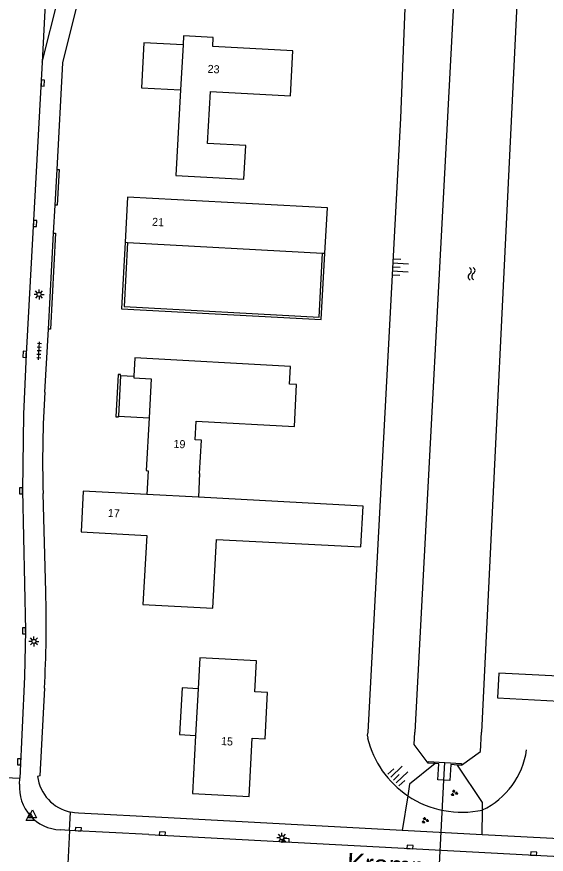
# Model space of a CAD drawing. Extents: x 131000 to 133013, y 393000 to 396501.
# Drawn here: x 131056.2 to 131122.3, y 395984.8 to 396089.4 of the extents above; entities that cross this region are included whole.
import ezdxf

# ---------------------------------------------------------------- set-up
doc = ezdxf.new("R2010")
doc.units = 0
for name, color, linetype in [('gg-afsc-erfafscheiding', 7, 'Continuous'), ('gg-afsc-hekwerk', 7, 'Continuous'), ('gg-afsc-muur', 7, 'Continuous'), ('gg-anno-huisnummerreeks BGT', 7, 'Continuous'), ('gg-anno-openbare ruimte label', 7, 'Continuous'), ('gg-bbg-gedigitaliseerde bebouwing', 7, 'Continuous'), ('gg-bbg-gedigitaliseerde bijgebouw', 7, 'Continuous'), ('gg-bbg-hoofdgebouw', 7, 'Continuous'), ('gg-bbg-onder overbouw', 7, 'Continuous'), ('gg-bbg-pand overbouw', 7, 'Continuous'), ('gg-bbg-pilaar onder overbouw', 7, 'Continuous'), ('gg-bbg-pilaar pand', 7, 'Continuous'), ('gg-bbg-tussenscheiding', 7, 'Continuous'), ('gg-knt-BGT kruinlijn', 7, 'Continuous'), ('gg-knt-bovenkant onderkant talud', 7, 'Continuous'), ('gg-knt-verharding', 7, 'Continuous'), ('gg-kntw-beschoeiing', 7, 'Continuous'), ('gg-kwrk-duiker nz buis', 7, 'Continuous'), ('gg-kwrk-uitstroombak niveau min 01', 7, 'Continuous'), ('gt-grn-weggrens', 7, 'Continuous'), ('gt-symb-groenvak', 7, 'Continuous'), ('gt-symb-kolk', 7, 'Continuous'), ('gt-symb-lichtmast', 7, 'Continuous'), ('gt-symb-talud symbool', 7, 'Continuous'), ('gt-symb-tegel verharding', 7, 'Continuous'), ('gt-symb-waterafsluiter', 7, 'Continuous'), ('gt-symb-watersymbool', 7, 'Continuous')]:
    doc.layers.add(name, color=color, linetype=linetype)

# ---------------------------------------------------------------- blocks, each defined once
blk = doc.blocks.new('gt0-KOLK')
at = {"layer": 'gt-symb-kolk'}
blk.add_lwpolyline([(0, 0), (0.37, 0), (0.37, 0.4), (-0.38, 0.4), (-0.38, 0), (0, 0)], dxfattribs=at)
blk = doc.blocks.new('gt0-WA')
at = {"layer": 'gt-symb-watersymbool'}
for centre, start, end in [((-0.32, 0.02), 28.0725, 151.9275), ((0.43, 0.42), 208.0725, 331.9275), ((-0.32, -0.43), 28.0725, 151.9275), ((0.43, -0.03), 208.0725, 331.9275)]:
    blk.add_arc(centre, 0.425, start, end, dxfattribs=at)
blk = doc.blocks.new('gt0-TALUD_1')
at = {"layer": 'gt-symb-talud symbool'}
for p, q in [((-1, -1), (-1, 0)), ((-0.5, -2), (-0.5, 0)), ((0, -1), (0, 0)), ((0.5, -2), (0.5, 0)), ((1, -1), (1, 0))]:
    blk.add_line(p, q, dxfattribs=at)
blk = doc.blocks.new('gt0-LMAST')
at = {"layer": 'gt-symb-lichtmast'}
for p, q in [((-0.18, 0.17), (-0.45, 0.44)), ((-0.01, 0.25), (-0.01, 0.62)), ((0.17, 0.17), (0.44, 0.44)), ((-0.26, 0), (-0.63, 0)), ((-0.18, -0.18), (-0.45, -0.45)), ((-0.01, -0.25), (-0.01, -0.63)), ((0.44, -0.45), (0.17, -0.18)), ((0.24, 0), (0.62, 0))]:
    blk.add_line(p, q, dxfattribs=at)
blk.add_circle((-0.01, 0), 0.25, dxfattribs=at)
blk = doc.blocks.new('gt0-TEG1')
at = {"layer": 'gt-symb-tegel verharding'}
for p, q in [((-1.12, 0), (1.12, 0)), ((-0.9, -0.25), (-0.9, 0.25)), ((-0.45, -0.25), (-0.45, 0.25)), ((0, -0.25), (0, 0.25)), ((0.45, -0.25), (0.45, 0.25)), ((0.9, -0.25), (0.9, 0.25))]:
    blk.add_line(p, q, dxfattribs=at)
blk = doc.blocks.new('gt0-WAFSL')
at = {"layer": 'gt-symb-waterafsluiter'}
for p, q in [((-0.5, -0.33), (0, 0.67)), ((0, 0.67), (0.5, -0.33)), ((0.5, -0.33), (-0.5, -0.33))]:
    blk.add_line(p, q, dxfattribs=at)
blk = doc.blocks.new('gt0-GRVAK')
at = {"layer": 'gt-symb-groenvak'}
for p, q in [((-0.11, 0.19), (-0.23, 0.24)), ((-0.18, 0.15), (0.09, 0.15)), ((-0.09, 0.21), (-0.16, 0.32)), ((-0.05, 0.21), (-0.05, 0.39)), ((0, 0.21), (0.06, 0.32)), ((0.02, 0.19), (0.13, 0.24)), ((0.26, -0.05), (0.2, 0.06)), ((0.31, -0.05), (0.31, 0.13)), ((0.35, -0.05), (0.41, 0.06)), ((-0.24, -0.23), (-0.36, -0.18)), ((-0.32, -0.26), (-0.05, -0.26)), ((-0.23, -0.21), (-0.29, -0.09)), ((-0.18, -0.2), (-0.18, -0.02)), ((-0.14, -0.21), (-0.07, -0.09)), ((-0.12, -0.23), (0, -0.18)), ((0.24, -0.07), (0.12, -0.02)), ((0.17, -0.11), (0.44, -0.11)), ((0.37, -0.07), (0.49, -0.02))]:
    blk.add_line(p, q, dxfattribs=at)

msp = doc.modelspace()

# ---------------------------------------------------------------- linework, layer by layer
at = {"layer": 'gg-afsc-erfafscheiding'}
msp.add_line((131114.36, 395987.21), (131114.39, 395990.3), dxfattribs=at)
msp.add_lwpolyline([(131114.39, 395990.3), (131114.4, 395991.22), (131111.28, 395995.9)], dxfattribs=at)
at = {"layer": 'gg-afsc-hekwerk'}
msp.add_line((131105.05, 395992.08), (131104.36, 395987.74), dxfattribs=at)
msp.add_lwpolyline([(131108.49, 395996.09), (131105.28, 395993.51), (131105.05, 395992.08)], dxfattribs=at)
at = {"layer": 'gg-afsc-muur'}
for p, q in [((131061.01, 396065.82), (131061.24, 396070.3)), ((131060.18, 396050.36), (131060.81, 396062.32))]:
    msp.add_line(p, q, dxfattribs=at)
for points in [[(131061.24, 396070.3), (131061.48, 396070.29), (131061.26, 396065.81), (131061.01, 396065.82)], [(131060.81, 396062.32), (131061.06, 396062.31), (131060.42, 396050.34), (131060.18, 396050.36)], [(131069.74, 396061.2), (131069.28, 396052.86), (131094.25, 396051.53), (131094.7, 396059.82)], [(131070.05, 396061.18), (131069.61, 396053.16), (131093.96, 396051.85), (131094.39, 396059.84)]]:
    msp.add_lwpolyline(points, dxfattribs=at)
at = {"layer": 'gg-bbg-gedigitaliseerde bebouwing'}
msp.add_line((131079.05, 396032.33), (131078.9, 396029.35), dxfattribs=at)
msp.add_lwpolyline([(131076.09, 396069.54), (131084.58, 396069.07), (131084.81, 396073.27), (131080.04, 396073.53), (131080.4, 396080.03), (131090.4, 396079.48), (131090.71, 396085.09), (131080.68, 396085.65), (131080.74, 396086.77)], dxfattribs=at)
at = {"layer": 'gg-bbg-gedigitaliseerde bijgebouw'}
msp.add_lwpolyline([(131127.21, 396006.82), (131116.42, 396007.4), (131116.25, 396004.28), (131127.04, 396003.7), (131127.21, 396006.82)], dxfattribs=at)
at = {"layer": 'gg-bbg-hoofdgebouw'}
for p, q in [((131076.67, 396080.22), (131076.09, 396069.54)), ((131069.74, 396061.2), (131070.05, 396061.18)), ((131070.05, 396061.18), (131094.39, 396059.84)), ((131094.39, 396059.84), (131094.7, 396059.82)), ((131072.61, 396032.66), (131072.43, 396029.69))]:
    msp.add_line(p, q, dxfattribs=at)
for points in [[(131080.74, 396086.77), (131077.04, 396086.98), (131076.98, 396085.86)], [(131094.7, 396059.82), (131095.01, 396065.49), (131070.05, 396066.84), (131069.74, 396061.2)], [(131079.05, 396032.33), (131079.27, 396036.48), (131078.49, 396036.52), (131078.61, 396038.83), (131090.88, 396038.18), (131091.16, 396043.43), (131090.28, 396043.48), (131090.4, 396045.67), (131070.96, 396046.78), (131070.82, 396044.47)], [(131072.73, 396039.28), (131072.37, 396032.67), (131072.61, 396032.66)], [(131072.43, 396029.69), (131064.5, 396030.12), (131064.23, 396025.02), (131072.44, 396024.57), (131071.97, 396015.95), (131080.68, 396015.49), (131081.14, 396024.09), (131099.18, 396023.14), (131099.46, 396028.24), (131078.9, 396029.35)], [(131078.54, 395999.6), (131078.15, 395992.34), (131085.24, 395991.97), (131085.62, 395999.26), (131087.23, 395999.17), (131087.53, 396004.96), (131085.93, 396005.05), (131086.14, 396008.93), (131079.06, 396009.31), (131078.85, 396005.43)]]:
    msp.add_lwpolyline(points, dxfattribs=at)
at = {"layer": 'gg-bbg-onder overbouw'}
for p, q in [((131076.98, 396085.86), (131076.67, 396080.22)), ((131078.85, 396005.43), (131078.54, 395999.6))]:
    msp.add_line(p, q, dxfattribs=at)
msp.add_lwpolyline([(131070.82, 396044.47), (131070.81, 396044.26), (131073, 396044.12), (131072.73, 396039.28)], dxfattribs=at)
at = {"layer": 'gg-bbg-pand overbouw'}
for p, q in [((131069.17, 396044.56), (131070.82, 396044.47)), ((131068.89, 396039.49), (131072.73, 396039.28))]:
    msp.add_line(p, q, dxfattribs=at)
for points in [[(131076.98, 396085.86), (131072.08, 396086.11), (131071.78, 396080.49), (131076.67, 396080.22)], [(131078.85, 396005.43), (131076.85, 396005.54), (131076.54, 395999.7), (131078.54, 395999.6)]]:
    msp.add_lwpolyline(points, dxfattribs=at)
at = {"layer": 'gg-bbg-pilaar onder overbouw'}
msp.add_line((131069.17, 396044.56), (131068.89, 396039.49), dxfattribs=at)
at = {"layer": 'gg-bbg-pilaar pand'}
msp.add_lwpolyline([(131069.17, 396044.56), (131069.17, 396044.66), (131068.85, 396044.68), (131068.56, 396039.41), (131068.89, 396039.39), (131068.89, 396039.49)], dxfattribs=at)
at = {"layer": 'gg-bbg-tussenscheiding'}
msp.add_line((131078.9, 396029.35), (131072.43, 396029.69), dxfattribs=at)
at = {"layer": 'gg-knt-BGT kruinlijn'}
msp.add_lwpolyline([(131106.17, 396120.48), (131105.85, 396120.09), (131104.12, 396076.7), (131100.08, 396000), (131099.99, 395999.63), (131100.04, 395999.26)], dxfattribs=at)
for centre, radius, start, end in [((131111.8, 396002.13), 12.11, 193.6984, 236.1024), ((131111.81, 396002.13), 12.12, 236.112, 282.32)]:
    msp.add_arc(centre, radius, start, end, dxfattribs=at)
at = {"layer": 'gg-knt-bovenkant onderkant talud'}
msp.add_arc((131110.11, 395999.21), 9.89, 295.6658, 351.7331, dxfattribs=at)
at = {"layer": 'gg-knt-verharding'}
for p, q in [((131059.36, 396083.67), (131065.35, 396107.38)), ((131060.28, 396100.46), (131059.36, 396083.67)), ((131060.81, 396062.32), (131061.01, 396065.82)), ((131059.72, 396042.48), (131060.18, 396050.36)), ((131059.82, 396017.54), (131059.49, 396029.83)), ((131052.1, 395994.49), (131056.6, 395994.28)), ((131056.56, 395993.53), (131056.6, 395994.28)), ((131062.8, 395987.75), (131061.64, 395987.81)), ((131062.8, 395987.75), (131062.55, 395982.72)), ((131072.7, 395987.25), (131062.8, 395987.75)), ((131072.7, 395987.25), (131137.48, 395983.75)), ((131114.36, 395987.21), (131104.36, 395987.74)), ((131139.35, 395985.86), (131114.36, 395987.21))]:
    msp.add_line(p, q, dxfattribs=at)
for points in [[(131061.24, 396070.3), (131061.96, 396083.58), (131067.45, 396105.65)], [(131059.36, 396083.67), (131057.37, 396047.23), (131057.03, 396039.72), (131056.92, 396030.21), (131057.29, 396012.7), (131057.18, 396006.91), (131056.6, 395994.28)], [(131059.66, 396005.51), (131059.08, 395994.54), (131058.79, 395994.49)], [(131104.36, 395987.74), (131075.12, 395989.32), (131063.92, 395989.9), (131063.42, 395989.93), (131062.91, 395990.02)]]:
    msp.add_lwpolyline(points, dxfattribs=at)
for centre, radius, start, end in [((131198.43, 396033.61), 139, 176.3408, 181.5579), ((130907.86, 396013.55), 152.02, 356.9705, 1.5051), ((131061.78, 395993.06), 5.24, 174.8366, 268.4056), ((131064.06, 395995.22), 5.32, 187.8546, 257.5759)]:
    msp.add_arc(centre, radius, start, end, dxfattribs=at)
at = {"layer": 'gg-kntw-beschoeiing'}
for p, q in [((131112.34, 396120.64), (131105.92, 396000)), ((131119.06, 396098.58), (131114.25, 396000))]:
    msp.add_line(p, q, dxfattribs=at)
for points in [[(131107.6, 395996.15), (131105.84, 395998.48), (131105.92, 396000)], [(131111.76, 395995.87), (131114.13, 395997.58), (131114.25, 396000)]]:
    msp.add_lwpolyline(points, dxfattribs=at)
at = {"layer": 'gg-kwrk-duiker nz buis'}
msp.add_lwpolyline([(131108.3, 395970.01), (131108.42, 395972.24), (131109.56, 395994.02), (131109.68, 395996.22)], dxfattribs=at)
at = {"layer": 'gg-kwrk-uitstroombak niveau min 01'}
for p, q in [((131108.49, 395996.09), (131107.6, 395996.15)), ((131111.76, 395995.87), (131111.28, 395995.9))]:
    msp.add_line(p, q, dxfattribs=at)
for points in [[(131107.6, 395996.15), (131107.6, 395996.36), (131111.77, 395996.08), (131111.76, 395995.87)], [(131111.28, 395995.9), (131110.44, 395995.96), (131110.3, 395993.97), (131108.82, 395994.07), (131108.93, 395996.06), (131108.49, 395996.09)]]:
    msp.add_lwpolyline(points, dxfattribs=at)
at = {"layer": 'gt-grn-weggrens'}
msp.add_line((131062.8, 395987.75), (131062.91, 395990.02), dxfattribs=at)

# ---------------------------------------------------------------- block references
at = {"layer": 'gt-symb-groenvak'}
for p in [(131110.85, 395992.42), (131107.21, 395989)]:
    msp.add_blockref('gt0-GRVAK', p, dxfattribs=at)
at = {"layer": 'gt-symb-kolk'}
for p, rotation in [((131059.26, 396081.09), -93.15439218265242), ((131058.29, 396063.55), -93.21162577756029), ((131057.38, 396047.19), 86.78837422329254), ((131056.93, 396030.17), 89.31248364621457), ((131057.31, 396012.66), 91.0884888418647), ((131056.69, 395996.3), 87.65101079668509), ((131063.88, 395987.7), -3.211625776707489), ((131074.38, 395987.14), -2.9796737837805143), ((131089.85, 395986.31), -3.0940580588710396), ((131105.33, 395985.48), -3.1543921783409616), ((131120.78, 395984.64), -2.9224726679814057)]:
    msp.add_blockref('gt0-KOLK', p, dxfattribs=dict(at, rotation=rotation))
at = {"layer": 'gt-symb-lichtmast'}
for p in [(131058.99, 396054.68), (131058.35, 396011.35), (131089.34, 395986.82)]:
    msp.add_blockref('gt0-LMAST', p, dxfattribs=at)
at = {"layer": 'gt-symb-talud symbool'}
for p, xscale, yscale, rotation in [((131103.11, 396058.08), 1.0004049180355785, 1.0004049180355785, 86.96313105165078), ((131103.26, 395994.03), 1.0002099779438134, 1.0002099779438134, 133.46059710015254)]:
    msp.add_blockref('gt0-TALUD_1', p, dxfattribs=dict(at, xscale=xscale, yscale=yscale, rotation=rotation))
at = {"layer": 'gt-symb-tegel verharding', "rotation": 86.67392639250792}
msp.add_blockref('gt0-TEG1', (131058.99, 396047.63), dxfattribs=at)
at = {"layer": 'gt-symb-waterafsluiter'}
for p in [(131057.86, 395989.31), (131058.17, 395989.66)]:
    msp.add_blockref('gt0-WAFSL', p, dxfattribs=at)
at = {"layer": 'gt-symb-watersymbool', "rotation": -87.0775273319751}
msp.add_blockref('gt0-WA', (131113.02, 396057.33), dxfattribs=at)

# ---------------------------------------------------------------- texts
at = {"layer": 'gg-anno-huisnummerreeks BGT'}
for s, rotation, p in [('23', 356.9, (131080.02, 396082.36)), ('21', 356.8, (131073.08, 396063.26)), ('19', 356.8, (131075.76, 396035.54)), ('17', 357, (131067.56, 396026.9)), ('15', 357, (131081.7, 395998.41))]:
    msp.add_text(s, height=1, rotation=rotation, dxfattribs=at).set_placement(p)
at = {"layer": 'gg-anno-openbare ruimte label'}
msp.add_text('Krammer', height=2.5, rotation=356.7, dxfattribs=at).set_placement((131097.38, 395982.44))

doc.saveas('drawing.dxf')
